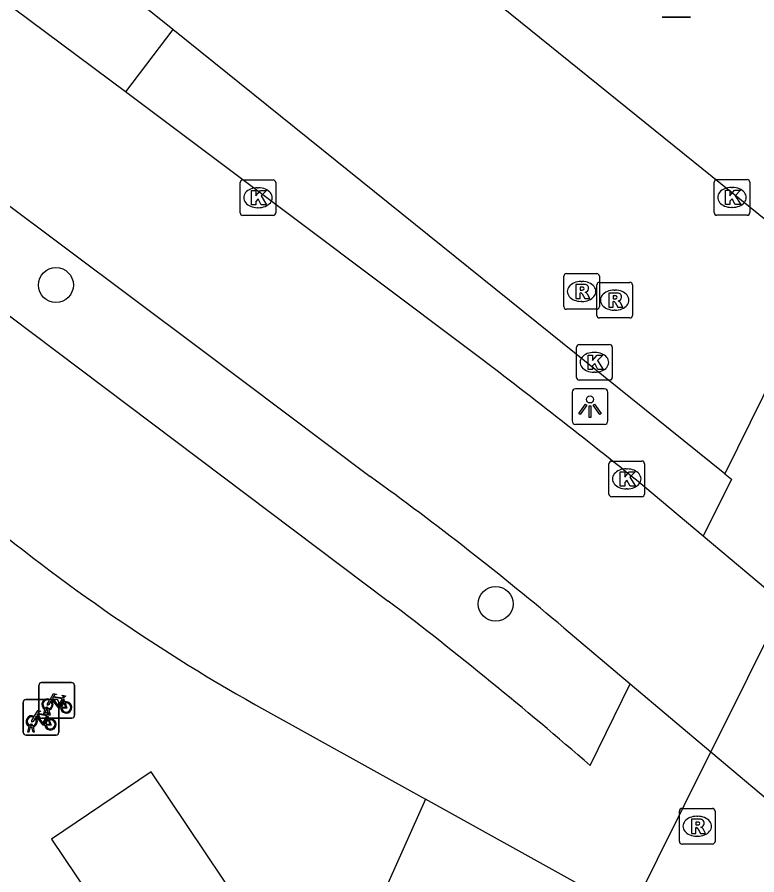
# Model space of a CAD drawing. Extents: x 161087 to 161922, y 382574 to 383873.
# Drawn here: x 161740.58 to 161761.35, y 383031.88 to 383055.95 of the extents above; entities that cross this region are included whole.
import ezdxf

# ---------------------------------------------------------------- set-up
doc = ezdxf.new("R2010")
doc.units = 0
for name, color, linetype in [('IMGEO_Afvalbak', 7, 'Continuous'), ('IMGEO_Berm_open', 7, 'Continuous'), ('IMGEO_Boom', 7, 'Continuous'), ('IMGEO_Fietsenrek', 7, 'Continuous'), ('IMGEO_Fietspad_gesloten', 7, 'Continuous'), ('IMGEO_Kolk', 7, 'Continuous'), ('IMGEO_Lichtpunt', 7, 'Continuous'), ('IMGEO_Pand', 7, 'Continuous'), ('IMGEO_Rijbaan_lokaal_gesloten', 7, 'Continuous'), ('IMGEO_Rioolput', 7, 'Continuous'), ('IMGEO_Voetpad_gesloten', 7, 'Continuous'), ('IMGEO_Voetpad_open', 7, 'Continuous')]:
    doc.layers.add(name, color=color, linetype=linetype)

msp = doc.modelspace()

# ---------------------------------------------------------------- linework, layer by layer
at = {"layer": 'IMGEO_Afvalbak'}
for p, q in [((161759.483, 383055.949), (161758.693, 383055.949)), ((161758.693, 383055.949), (161759.483, 383055.949))]:
    msp.add_line(p, q, dxfattribs=at)
at = {"layer": 'IMGEO_Berm_open'}
msp.add_lwpolyline([(161744.951, 383055.605), (161743.624, 383053.851)], dxfattribs=at)
at = {"layer": 'IMGEO_Boom'}
for centre in [(161741.668, 383048.432), (161754.014, 383039.486)]:
    msp.add_circle(centre, 0.489, dxfattribs=at)
at = {"layer": 'IMGEO_Fietsenrek'}
for p, q in [((161741.264, 383037.278), (161742.105, 383037.278)), ((161742.105, 383037.278), (161741.264, 383037.278)), ((161741.189, 383036.353), (161741.189, 383037.194)), ((161741.189, 383037.194), (161741.189, 383036.353)), ((161742.189, 383037.203), (161742.189, 383036.362)), ((161742.189, 383036.362), (161742.189, 383037.203)), ((161740.822, 383036.803), (161741.663, 383036.803)), ((161741.663, 383036.803), (161740.822, 383036.803)), ((161741.876, 383036.827), (161741.912, 383036.732)), ((161740.747, 383035.878), (161740.747, 383036.719)), ((161740.747, 383036.719), (161740.747, 383035.878)), ((161741.427, 383036.534), (161741.426, 383036.538)), ((161741.458, 383036.545), (161741.459, 383036.538)), ((161741.747, 383036.728), (161741.747, 383035.887)), ((161741.747, 383035.887), (161741.747, 383036.728)), ((161741.316, 383036.362), (161741.355, 383036.522)), ((161741.35, 383036.362), (161741.316, 383036.362)), ((161741.385, 383036.51), (161741.35, 383036.362)), ((161741.468, 383036.362), (161741.434, 383036.504)), ((161741.434, 383036.352), (161741.47, 383036.257)), ((161741.466, 383036.508), (161741.501, 383036.362)), ((161741.501, 383036.362), (161741.468, 383036.362)), ((161740.985, 383036.059), (161740.984, 383036.063)), ((161741.016, 383036.07), (161741.017, 383036.063)), ((161742.114, 383036.278), (161741.273, 383036.278)), ((161741.273, 383036.278), (161742.114, 383036.278)), ((161740.874, 383035.887), (161740.913, 383036.047)), ((161740.908, 383035.887), (161740.874, 383035.887)), ((161740.943, 383036.035), (161740.908, 383035.887)), ((161741.026, 383035.887), (161740.992, 383036.029)), ((161741.024, 383036.033), (161741.059, 383035.887)), ((161741.059, 383035.887), (161741.026, 383035.887)), ((161741.672, 383035.803), (161740.831, 383035.803)), ((161740.831, 383035.803), (161741.672, 383035.803))]:
    msp.add_line(p, q, dxfattribs=at)
for points in [[(161741.523, 383036.752), (161741.471, 383036.662), (161741.431, 383036.637), (161741.432, 383036.684), (161741.487, 383036.778)], [(161741.502, 383036.804), (161741.597, 383036.968), (161741.683, 383036.954), (161741.685, 383036.945), (161741.629, 383036.934), (161741.602, 383036.889), (161741.858, 383036.848)], [(161741.798, 383036.56), (161741.748, 383036.56), (161741.557, 383036.811), (161741.538, 383036.779)], [(161741.845, 383036.823), (161741.588, 383036.864), (161741.571, 383036.835), (161741.738, 383036.615), (161741.845, 383036.823)], [(161741.893, 383036.725), (161741.863, 383036.802), (161741.754, 383036.584), (161741.797, 383036.584)], [(161741.858, 383036.848), (161741.883, 383036.897), (161741.877, 383036.901), (161741.854, 383036.905), (161741.842, 383036.912), (161741.841, 383036.915), (161741.843, 383036.92), (161741.938, 383036.905), (161741.94, 383036.895), (161741.93, 383036.882), (161741.918, 383036.876), (161741.904, 383036.882), (161741.876, 383036.827)], [(161741.827, 383036.584), (161741.947, 383036.583), (161741.903, 383036.697)], [(161741.923, 383036.704), (161741.978, 383036.559), (161741.828, 383036.559)], [(161741.081, 383036.277), (161741.029, 383036.187), (161740.989, 383036.162), (161740.99, 383036.209), (161741.045, 383036.303)], [(161741.06, 383036.329), (161741.155, 383036.493), (161741.241, 383036.479), (161741.243, 383036.47), (161741.187, 383036.459), (161741.16, 383036.414), (161741.416, 383036.373)], [(161741.356, 383036.085), (161741.306, 383036.085), (161741.115, 383036.336), (161741.096, 383036.304)], [(161741.403, 383036.348), (161741.146, 383036.389), (161741.129, 383036.36), (161741.296, 383036.14), (161741.403, 383036.348)], [(161741.451, 383036.25), (161741.421, 383036.327), (161741.312, 383036.109), (161741.355, 383036.109)], [(161741.416, 383036.373), (161741.441, 383036.422), (161741.435, 383036.426), (161741.412, 383036.43), (161741.4, 383036.437), (161741.399, 383036.44), (161741.401, 383036.445), (161741.496, 383036.43), (161741.498, 383036.42), (161741.488, 383036.407), (161741.476, 383036.401), (161741.462, 383036.407), (161741.434, 383036.352)], [(161741.385, 383036.109), (161741.505, 383036.108), (161741.461, 383036.222)], [(161741.481, 383036.229), (161741.536, 383036.084), (161741.386, 383036.084)]]:
    msp.add_lwpolyline(points, dxfattribs=at)
for centre, radius, start, end in [((161741.267, 383037.2), 0.0779, 92.4484, 184.2845), ((161741.267, 383037.2), 0.0779, 92.4484, 184.2845), ((161742.111, 383037.2), 0.0779, 2.4484, 94.2845), ((161742.111, 383037.2), 0.0779, 2.4484, 94.2845), ((161740.825, 383036.725), 0.0779, 92.4484, 184.2845), ((161740.825, 383036.725), 0.0779, 92.4484, 184.2845), ((161741.429, 383036.663), 0.159, 62.6766, 242.1369), ((161741.429, 383036.663), 0.129, 63.3192, 238.903), ((161741.429, 383036.663), 0.159, 283.5766, 46.6042), ((161741.669, 383036.725), 0.0779, 2.4484, 94.2845), ((161741.669, 383036.725), 0.0779, 2.4484, 94.2845), ((161741.409, 383036.534), 0.0499, 12.8025, 158.6934), ((161741.409, 383036.534), 0.0174, 12.8025, 163.4502), ((161741.429, 383036.663), 0.129, 253.415, 269.0204), ((161741.429, 383036.663), 0.129, 283.6043, 43.4302), ((161741.956, 383036.579), 0.159, 113.3408, 178.3217), ((161741.956, 383036.579), 0.159, 187.0065, 105.7708), ((161741.956, 383036.579), 0.129, 113.923, 177.9556), ((161741.956, 383036.579), 0.129, 188.6715, 104.5883), ((161740.987, 383036.188), 0.159, 62.6766, 242.1369), ((161740.987, 383036.188), 0.129, 63.3192, 238.903), ((161740.987, 383036.188), 0.159, 283.5766, 46.6042), ((161741.267, 383036.356), 0.0779, 182.4484, 274.2845), ((161741.267, 383036.356), 0.0779, 182.4484, 274.2845), ((161741.429, 383036.663), 0.159, 253.9967, 271.7867), ((161742.111, 383036.356), 0.0779, 272.4484, 4.2845), ((161742.111, 383036.356), 0.0779, 272.4484, 4.2845), ((161740.967, 383036.059), 0.0499, 12.8025, 158.6934), ((161740.967, 383036.059), 0.0174, 12.8025, 163.4502), ((161740.987, 383036.188), 0.129, 253.415, 269.0204), ((161740.987, 383036.188), 0.129, 283.6043, 43.4302), ((161741.514, 383036.104), 0.159, 113.3408, 178.3217), ((161741.514, 383036.104), 0.159, 187.0065, 105.7708), ((161741.514, 383036.104), 0.129, 113.923, 177.9556), ((161741.514, 383036.104), 0.129, 188.6715, 104.5883), ((161740.825, 383035.881), 0.0779, 182.4484, 274.2845), ((161740.825, 383035.881), 0.0779, 182.4484, 274.2845), ((161740.987, 383036.188), 0.159, 253.9967, 271.7867), ((161741.669, 383035.881), 0.0779, 272.4484, 4.2845), ((161741.669, 383035.881), 0.0779, 272.4484, 4.2845)]:
    msp.add_arc(centre, radius, start, end, dxfattribs=at)
at = {"layer": 'IMGEO_Fietspad_gesloten'}
for points in [[(161743.624, 383053.851), (161735.548, 383059.871), (161729.657, 383064.576), (161721.983, 383070.995)], [(161753.187, 383046.682), (161748.415, 383050.259), (161743.624, 383053.851)], [(161737.819, 383052.545), (161740.068, 383050.87), (161745.698, 383046.661), (161750.491, 383043.059)], [(161759.843, 383041.383), (161757.969, 383042.954)], [(161762.119, 383039.474), (161759.843, 383041.383)], [(161760.058, 383035.337), (161760.173, 383035.567), (161762.009, 383039.252), (161762.119, 383039.474)], [(161755.932, 383038.81), (161757.793, 383037.244)], [(161757.793, 383037.244), (161760.058, 383035.337)], [(161760.058, 383035.337), (161766.594, 383029.834)]]:
    msp.add_lwpolyline(points, dxfattribs=at)
for centre, radius, start, end in [((161630.953, 382884.959), 202.72, 51.20347, 52.91728), ((161698.189, 382970.476), 89.464, 49.80175, 54.22409)]:
    msp.add_arc(centre, radius, start, end, dxfattribs=at)
at = {"layer": 'IMGEO_Kolk'}
for p, q in [((161746.839, 383050.457), (161746.839, 383051.309)), ((161746.914, 383051.383), (161747.766, 383051.383)), ((161747.84, 383051.309), (161747.84, 383050.457)), ((161760.149, 383050.465), (161760.149, 383051.317)), ((161760.224, 383051.391), (161761.076, 383051.391)), ((161761.15, 383051.317), (161761.15, 383050.465)), ((161747.327, 383051.163), (161747.352, 383051.163)), ((161760.637, 383051.171), (161760.662, 383051.171)), ((161747.35, 383050.603), (161747.325, 383050.603)), ((161760.66, 383050.611), (161760.635, 383050.611)), ((161747.766, 383050.383), (161746.914, 383050.383)), ((161761.076, 383050.391), (161760.224, 383050.391)), ((161756.286, 383045.838), (161756.286, 383046.69)), ((161756.361, 383046.764), (161757.213, 383046.764)), ((161757.287, 383046.69), (161757.287, 383045.838)), ((161756.774, 383046.544), (161756.799, 383046.544)), ((161756.797, 383045.984), (161756.772, 383045.984)), ((161757.213, 383045.764), (161756.361, 383045.764)), ((161757.193, 383042.567), (161757.193, 383043.419)), ((161757.268, 383043.493), (161758.12, 383043.493)), ((161757.681, 383043.273), (161757.706, 383043.273)), ((161758.194, 383043.419), (161758.194, 383042.567)), ((161757.704, 383042.713), (161757.679, 383042.713)), ((161758.12, 383042.493), (161757.268, 383042.493))]:
    msp.add_line(p, q, dxfattribs=at)
for points in [[(161746.839, 383050.457), (161746.839, 383051.309)], [(161746.914, 383051.383), (161747.766, 383051.383)], [(161747.84, 383051.309), (161747.84, 383050.457)], [(161760.149, 383050.465), (161760.149, 383051.317)], [(161760.224, 383051.391), (161761.076, 383051.391)], [(161761.15, 383051.317), (161761.15, 383050.465)], [(161747.16, 383051.083), (161747.283, 383051.083), (161747.283, 383050.932), (161747.413, 383051.083), (161747.577, 383051.083), (161747.431, 383050.932), (161747.584, 383050.683), (161747.432, 383050.683), (161747.347, 383050.847), (161747.283, 383050.78), (161747.283, 383050.683), (161747.16, 383050.683), (161747.16, 383051.083)], [(161760.47, 383051.091), (161760.593, 383051.091), (161760.593, 383050.94), (161760.723, 383051.091), (161760.887, 383051.091), (161760.741, 383050.94), (161760.894, 383050.691), (161760.742, 383050.691), (161760.657, 383050.855), (161760.593, 383050.788), (161760.593, 383050.691), (161760.47, 383050.691), (161760.47, 383051.091)], [(161747.766, 383050.383), (161746.914, 383050.383)], [(161761.076, 383050.391), (161760.224, 383050.391)], [(161756.286, 383045.838), (161756.286, 383046.69)], [(161756.361, 383046.764), (161757.213, 383046.764)], [(161757.287, 383046.69), (161757.287, 383045.838)], [(161756.607, 383046.464), (161756.73, 383046.464), (161756.73, 383046.313), (161756.86, 383046.464), (161757.024, 383046.464), (161756.878, 383046.313), (161757.031, 383046.064), (161756.879, 383046.064), (161756.794, 383046.228), (161756.73, 383046.161), (161756.73, 383046.064), (161756.607, 383046.064), (161756.607, 383046.464)], [(161757.213, 383045.764), (161756.361, 383045.764)], [(161757.193, 383042.567), (161757.193, 383043.419)], [(161757.268, 383043.493), (161758.12, 383043.493)], [(161758.194, 383043.419), (161758.194, 383042.567)], [(161757.514, 383043.193), (161757.637, 383043.193), (161757.637, 383043.042), (161757.767, 383043.193), (161757.931, 383043.193), (161757.785, 383043.042), (161757.938, 383042.793), (161757.786, 383042.793), (161757.701, 383042.957), (161757.637, 383042.89), (161757.637, 383042.793), (161757.514, 383042.793), (161757.514, 383043.193)], [(161758.12, 383042.493), (161757.268, 383042.493)]]:
    msp.add_lwpolyline(points, dxfattribs=at)
for centre, start, end in [((161746.916, 383051.307), 91.552, 178.448), ((161746.916, 383051.307), 91.552, 178.448), ((161747.764, 383051.307), 1.552, 88.448), ((161747.764, 383051.307), 1.552, 88.448), ((161760.226, 383051.315), 91.552, 178.448), ((161760.226, 383051.315), 91.552, 178.448), ((161761.074, 383051.315), 1.552, 88.448), ((161761.074, 383051.315), 1.552, 88.448), ((161746.916, 383050.459), 181.552, 268.448), ((161746.916, 383050.459), 181.552, 268.448), ((161747.764, 383050.459), 271.552, 358.448), ((161747.764, 383050.459), 271.552, 358.448), ((161760.226, 383050.467), 181.552, 268.448), ((161760.226, 383050.467), 181.552, 268.448), ((161761.074, 383050.467), 271.552, 358.448), ((161761.074, 383050.467), 271.552, 358.448), ((161756.363, 383046.688), 91.552, 178.448), ((161756.363, 383046.688), 91.552, 178.448), ((161757.211, 383046.688), 1.552, 88.448), ((161757.211, 383046.688), 1.552, 88.448), ((161756.363, 383045.84), 181.552, 268.448), ((161756.363, 383045.84), 181.552, 268.448), ((161757.211, 383045.84), 271.552, 358.448), ((161757.211, 383045.84), 271.552, 358.448), ((161757.27, 383043.417), 91.552, 178.448), ((161757.27, 383043.417), 91.552, 178.448), ((161758.118, 383043.417), 1.552, 88.448), ((161758.118, 383043.417), 1.552, 88.448), ((161757.27, 383042.569), 181.552, 268.448), ((161757.27, 383042.569), 181.552, 268.448), ((161758.118, 383042.569), 271.552, 358.448), ((161758.118, 383042.569), 271.552, 358.448)]:
    msp.add_arc(centre, 0.0765, start, end, dxfattribs=at)
for centre, major_axis, ratio, start_param, end_param in [((161747.326, 383050.883), (-0.387, 0.002), 0.722429, 4.712389, 7.853982), ((161747.351, 383050.883), (-0.39, 0.002), 0.717154, 1.570796, 4.712389), ((161760.636, 383050.891), (-0.387, 0.002), 0.722429, 4.712389, 7.853982), ((161760.661, 383050.891), (-0.39, 0.002), 0.717154, 1.570796, 4.712389), ((161756.773, 383046.264), (-0.387, 0.002), 0.722429, 4.712389, 7.853982), ((161756.798, 383046.264), (-0.39, 0.002), 0.717154, 1.570796, 4.712389), ((161757.68, 383042.993), (-0.387, 0.002), 0.722429, 4.712389, 7.853982), ((161757.705, 383042.993), (-0.39, 0.002), 0.717154, 1.570796, 4.712389)]:
    msp.add_ellipse(centre, major_axis=major_axis, ratio=ratio, start_param=start_param, end_param=end_param, dxfattribs=at)
at = {"layer": 'IMGEO_Lichtpunt'}
for p, q in [((161757.066, 383045.52), (161756.258, 383045.52)), ((161757.066, 383045.52), (161756.258, 383045.52)), ((161756.164, 383045.425), (161756.164, 383044.618)), ((161756.164, 383045.425), (161756.164, 383044.618)), ((161757.16, 383044.618), (161757.16, 383045.425)), ((161757.16, 383044.618), (161757.16, 383045.425)), ((161756.258, 383044.524), (161757.066, 383044.524)), ((161756.258, 383044.524), (161757.066, 383044.524))]:
    msp.add_line(p, q, dxfattribs=at)
for points in [[(161756.538, 383045.089), (161756.577, 383045.061), (161756.389, 383044.799), (161756.351, 383044.826), (161756.538, 383045.089)], [(161756.64, 383045.041), (161756.687, 383045.041), (161756.687, 383044.719), (161756.64, 383044.719), (161756.64, 383045.041)], [(161756.75, 383045.061), (161756.788, 383045.088), (161756.975, 383044.826), (161756.936, 383044.798), (161756.75, 383045.061)]]:
    msp.add_lwpolyline(points, dxfattribs=at)
msp.add_circle((161756.663, 383045.223), 0.0994, dxfattribs=at)
for centre, start, end in [((161756.258, 383045.425), 90, 180), ((161756.258, 383045.425), 90, 180), ((161757.066, 383045.425), 0, 90), ((161757.066, 383045.425), 0, 90), ((161756.258, 383044.618), 180, 270), ((161756.258, 383044.618), 180, 270), ((161757.066, 383044.618), 270, 0), ((161757.066, 383044.618), 270, 360)]:
    msp.add_arc(centre, 0.0946, start, end, dxfattribs=at)
at = {"layer": 'IMGEO_Pand'}
msp.add_lwpolyline([(161744.585, 383028.357), (161745.071, 383027.633), (161747.874, 383029.517), (161744.345, 383034.77), (161741.541, 383032.887), (161743.638, 383029.766)], dxfattribs=at)
at = {"layer": 'IMGEO_Rijbaan_lokaal_gesloten'}
for points in [[(161727.593, 383077.995), (161736.517, 383070.49), (161763.296, 383048.899), (161760.453, 383043.137)], [(161744.951, 383055.605), (161741.881, 383058.075)], [(161760.453, 383043.137), (161744.951, 383055.605)]]:
    msp.add_lwpolyline(points, dxfattribs=at)
at = {"layer": 'IMGEO_Rioolput'}
for p, q in [((161755.926, 383047.826), (161755.926, 383048.678)), ((161756.001, 383048.752), (161756.853, 383048.752)), ((161756.927, 383048.678), (161756.927, 383047.826)), ((161756.414, 383048.532), (161756.439, 383048.532)), ((161756.855, 383047.582), (161756.855, 383048.434)), ((161756.93, 383048.508), (161757.782, 383048.508)), ((161757.856, 383048.434), (161757.856, 383047.582)), ((161757.343, 383048.288), (161757.368, 383048.288)), ((161756.437, 383047.972), (161756.412, 383047.972)), ((161756.853, 383047.752), (161756.001, 383047.752)), ((161757.366, 383047.728), (161757.341, 383047.728)), ((161757.782, 383047.508), (161756.93, 383047.508)), ((161759.173, 383032.819), (161759.173, 383033.671)), ((161759.248, 383033.745), (161760.1, 383033.745)), ((161760.174, 383033.671), (161760.174, 383032.819)), ((161759.661, 383033.525), (161759.686, 383033.525)), ((161759.684, 383032.965), (161759.659, 383032.965)), ((161760.1, 383032.745), (161759.248, 383032.745))]:
    msp.add_line(p, q, dxfattribs=at)
for points in [[(161755.926, 383047.826), (161755.926, 383048.678)], [(161756.001, 383048.752), (161756.853, 383048.752)], [(161756.927, 383048.678), (161756.927, 383047.826)], [(161756.515, 383048.45), (161756.263, 383048.452), (161756.263, 383048.052)], [(161756.441, 383048.371), (161756.387, 383048.371), (161756.387, 383048.29)], [(161756.855, 383047.582), (161756.855, 383048.434)], [(161756.93, 383048.508), (161757.782, 383048.508)], [(161757.856, 383048.434), (161757.856, 383047.582)], [(161756.263, 383048.052), (161756.387, 383048.052), (161756.387, 383048.214), (161756.398, 383048.214)], [(161756.387, 383048.29), (161756.439, 383048.29)], [(161756.445, 383048.185), (161756.516, 383048.052), (161756.656, 383048.052), (161756.591, 383048.178)], [(161757.444, 383048.206), (161757.192, 383048.208), (161757.192, 383047.808)], [(161757.37, 383048.127), (161757.316, 383048.127), (161757.316, 383048.046)], [(161757.192, 383047.808), (161757.316, 383047.808), (161757.316, 383047.97), (161757.327, 383047.97)], [(161757.316, 383048.046), (161757.368, 383048.046)], [(161757.374, 383047.941), (161757.445, 383047.808), (161757.585, 383047.808), (161757.52, 383047.934)], [(161756.853, 383047.752), (161756.001, 383047.752)], [(161757.782, 383047.508), (161756.93, 383047.508)], [(161759.173, 383032.819), (161759.173, 383033.671)], [(161759.248, 383033.745), (161760.1, 383033.745)], [(161760.174, 383033.671), (161760.174, 383032.819)], [(161759.762, 383033.443), (161759.51, 383033.445), (161759.51, 383033.045)], [(161759.51, 383033.045), (161759.634, 383033.045), (161759.634, 383033.207), (161759.645, 383033.207)], [(161759.688, 383033.364), (161759.634, 383033.364), (161759.634, 383033.283)], [(161759.634, 383033.283), (161759.686, 383033.283)], [(161759.692, 383033.178), (161759.763, 383033.045), (161759.903, 383033.045), (161759.838, 383033.171)], [(161760.1, 383032.745), (161759.248, 383032.745)]]:
    msp.add_lwpolyline(points, dxfattribs=at)
for centre, radius, start, end in [((161756.003, 383048.676), 0.0765, 91.552, 178.448), ((161756.003, 383048.676), 0.0765, 91.552, 178.448), ((161756.851, 383048.676), 0.0765, 1.552, 88.448), ((161756.851, 383048.676), 0.0765, 1.552, 88.448), ((161756.447, 383048.275), 0.0964, 77.0061, 93.1865), ((161756.461, 383048.332), 0.0378, 276.6634, 79.6772), ((161756.514, 383048.34), 0.109, 350.3612, 89.416), ((161756.932, 383048.432), 0.0765, 91.552, 178.448), ((161756.932, 383048.432), 0.0765, 91.552, 178.448), ((161757.78, 383048.432), 0.0765, 1.552, 88.448), ((161757.78, 383048.432), 0.0765, 1.552, 88.448), ((161756.397, 383048.161), 0.0533, 26.0293, 88.6989), ((161756.423, 383048.479), 0.19, 274.7715, 282.9687), ((161756.512, 383048.34), 0.112, 277.5842, 350.9817), ((161756.496, 383048.125), 0.108, 29.5134, 73.7905), ((161757.376, 383048.031), 0.0964, 77.0061, 93.1865), ((161757.39, 383048.088), 0.0378, 276.6634, 79.6772), ((161757.443, 383048.096), 0.109, 350.3612, 89.416), ((161757.326, 383047.917), 0.0533, 26.0293, 88.6989), ((161757.352, 383048.235), 0.19, 274.7715, 282.9687), ((161757.441, 383048.096), 0.112, 277.5842, 350.9817), ((161757.425, 383047.881), 0.108, 29.5134, 73.7905), ((161756.003, 383047.828), 0.0765, 181.552, 268.448), ((161756.003, 383047.828), 0.0765, 181.552, 268.448), ((161756.851, 383047.828), 0.0765, 271.552, 358.448), ((161756.851, 383047.828), 0.0765, 271.552, 358.448), ((161756.932, 383047.584), 0.0765, 181.552, 268.448), ((161756.932, 383047.584), 0.0765, 181.552, 268.448), ((161757.78, 383047.584), 0.0765, 271.552, 358.448), ((161757.78, 383047.584), 0.0765, 271.552, 358.448), ((161759.25, 383033.669), 0.0765, 91.552, 178.448), ((161759.25, 383033.669), 0.0765, 91.552, 178.448), ((161760.098, 383033.669), 0.0765, 1.552, 88.448), ((161760.098, 383033.669), 0.0765, 1.552, 88.448), ((161759.761, 383033.333), 0.109, 350.3612, 89.416), ((161759.644, 383033.154), 0.0533, 26.0293, 88.6989), ((161759.67, 383033.472), 0.19, 274.7715, 282.9687), ((161759.694, 383033.268), 0.0964, 77.0061, 93.1865), ((161759.708, 383033.325), 0.0378, 276.6634, 79.6772), ((161759.759, 383033.333), 0.112, 277.5842, 350.9817), ((161759.743, 383033.118), 0.108, 29.5134, 73.7905), ((161759.25, 383032.821), 0.0765, 181.552, 268.448), ((161759.25, 383032.821), 0.0765, 181.552, 268.448), ((161760.098, 383032.821), 0.0765, 271.552, 358.448), ((161760.098, 383032.821), 0.0765, 271.552, 358.448)]:
    msp.add_arc(centre, radius, start, end, dxfattribs=at)
for centre, major_axis, ratio, start_param, end_param in [((161756.413, 383048.252), (-0.387, 0.002), 0.722429, 4.712389, 7.853982), ((161756.438, 383048.252), (-0.39, 0.002), 0.717154, 1.570796, 4.712389), ((161757.342, 383048.008), (-0.387, 0.002), 0.722429, 4.712389, 7.853982), ((161757.367, 383048.008), (-0.39, 0.002), 0.717154, 1.570796, 4.712389), ((161759.66, 383033.245), (-0.387, 0.002), 0.722429, 4.712389, 7.853982), ((161759.685, 383033.245), (-0.39, 0.002), 0.717154, 1.570796, 4.712389)]:
    msp.add_ellipse(centre, major_axis=major_axis, ratio=ratio, start_param=start_param, end_param=end_param, dxfattribs=at)
at = {"layer": 'IMGEO_Voetpad_gesloten'}
msp.add_lwpolyline([(161757.805, 383030.814), (161760.058, 383035.337)], dxfattribs=at)
at = {"layer": 'IMGEO_Voetpad_open'}
for points in [[(161737.819, 383052.545), (161736.371, 383050.568), (161750.998, 383039.564)], [(161760.453, 383043.137), (161760.64, 383042.987), (161759.843, 383041.383)], [(161756.669, 383034.946), (161757.793, 383037.244)], [(161747.27, 383036.655), (161752.042, 383034.009)], [(161752.042, 383034.009), (161746.435, 383021.464)], [(161756.278, 383031.661), (161752.042, 383034.009)]]:
    msp.add_lwpolyline(points, dxfattribs=at)
for centre, radius, start, end in [((161773.375, 383082.978), 53.173, 229.8102, 240.5965), ((161684.263, 382951.82), 110.239, 48.94254, 52.74434)]:
    msp.add_arc(centre, radius, start, end, dxfattribs=at)

doc.saveas('drawing.dxf')
